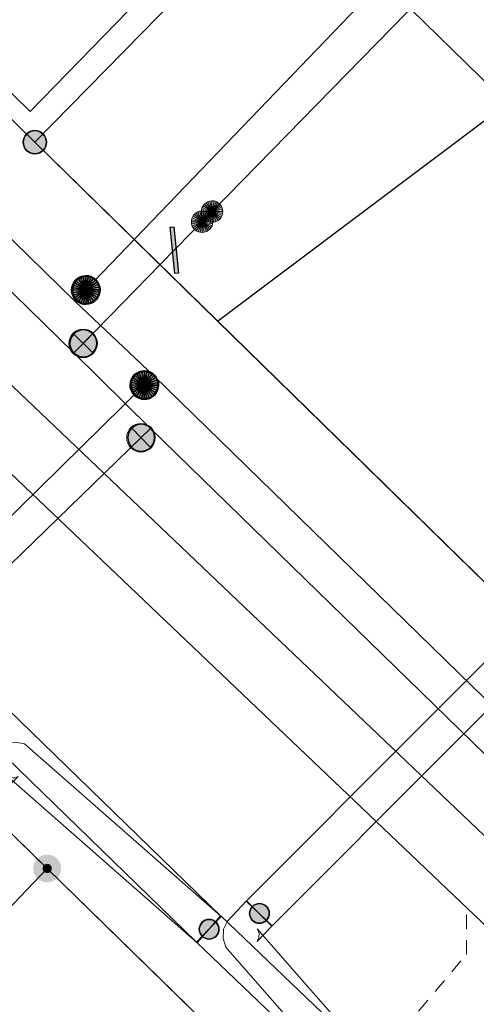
# Model space of a CAD drawing. Header units: metres. Extents: x 2695560 to 2696939, y 1260491 to 1262050.
# Tile 278 of 656: x 2695859.27 to 2695865.67, y 1260908.13 to 1260921.91. Entities that reach past the tile are written whole.
import ezdxf

# ---------------------------------------------------------------- set-up
doc = ezdxf.new("R2010")
doc.units = ezdxf.units.M
doc.linetypes.add('AUSGEZOGEN', pattern=[0])
doc.linetypes.add('VERDECKT2_S2', pattern=[0.36, 0.2, -0.16])
for name, color, linetype in [('XR$1$AV_Grenzpunkte', 7, 'AUSGEZOGEN'), ('XR$1$AV_Linien (BB)', 7, 'AUSGEZOGEN'), ('XR$1$EW_LK_Knoten', 1, 'AUSGEZOGEN'), ('XR$1$GA_LK_Absperrarmatur', 32, 'AUSGEZOGEN'), ('XR$1$Liegenschaftsgrenzen', 7, 'AUSGEZOGEN'), ('XR$1$PFAV', 255, 'AUSGEZOGEN'), ('XR$1$PFGA', 255, 'AUSGEZOGEN'), ('XR$1$PFWA', 255, 'AUSGEZOGEN'), ('XR$1$RAEW', 8, 'AUSGEZOGEN'), ('XR$1$RP_Abstandslinie', 7, 'AUSGEZOGEN'), ('XR$1$WA_LK_Absperrarmatur', 171, 'AUSGEZOGEN'), ('XR$1$WA_LK_Rohrleitungsteil', 171, 'AUSGEZOGEN')]:
    doc.layers.add(name, color=color, linetype=linetype)
for name, color, linetype, lineweight in [('XR$2$ABW-Linie-R-ungenau', 4, 'VERDECKT2_S2', 18), ('XR$2$ABW-LinieFlaeche-R-genau', 4, 'AUSGEZOGEN', 18), ('XR$2$ELE-LinieFlaeche-genau', 1, 'AUSGEZOGEN', 18), ('XR$2$GAS-Linie-genau', 12, 'AUSGEZOGEN', 18), ('XR$2$GAS-Punkt', 12, 'AUSGEZOGEN', 18), ('XR$2$KOM-Linie-U-genau', 91, 'AUSGEZOGEN', 18), ('XR$2$WAS-Linie-genau', 5, 'AUSGEZOGEN', 18), ('XR$2$WAS-Punkt', 5, 'AUSGEZOGEN', 18)]:
    doc.layers.add(name, color=color, linetype=linetype, lineweight=lineweight)

# ---------------------------------------------------------------- blocks, each defined once
blk = doc.blocks.new('BWAV20')
at = {"true_color": 0x000000, "transparency": 33554687}
blk.add_hatch(color=18, dxfattribs=at).paths.add_polyline_path([(0.167, 0), (0.163, 0.034), (0.153, 0.066), (0.137, 0.095), (0.115, 0.121), (0.088, 0.141), (0.058, 0.156), (0.025, 0.165), (-0.008, 0.166), (-0.042, 0.161), (-0.073, 0.15), (-0.102, 0.132), (-0.126, 0.109), (-0.146, 0.081), (-0.159, 0.05), (-0.166, 0.017), (-0.166, -0.017), (-0.159, -0.05), (-0.146, -0.081), (-0.126, -0.109), (-0.102, -0.132), (-0.073, -0.15), (-0.042, -0.161), (-0.008, -0.166), (0.025, -0.165), (0.058, -0.156), (0.088, -0.141), (0.115, -0.121), (0.137, -0.095), (0.153, -0.066), (0.163, -0.034)])
at = {"layer": 'XR$1$PFAV', "transparency": 33554687}
blk.add_hatch(color=7, dxfattribs=at).paths.add_polyline_path([(0.5, 0), (0.49, 0.101), (0.459, 0.197), (0.41, 0.286), (0.344, 0.362), (0.264, 0.424), (0.174, 0.469), (0.076, 0.494), (-0.025, 0.499), (-0.125, 0.484), (-0.22, 0.449), (-0.306, 0.395), (-0.379, 0.326), (-0.437, 0.243), (-0.477, 0.15), (-0.497, 0.051), (-0.497, -0.051), (-0.477, -0.15), (-0.437, -0.243), (-0.379, -0.326), (-0.306, -0.395), (-0.22, -0.449), (-0.125, -0.484), (-0.025, -0.499), (0.076, -0.494), (0.174, -0.469), (0.264, -0.424), (0.344, -0.362), (0.41, -0.286), (0.459, -0.197), (0.49, -0.101)])
blk = doc.blocks.new('BAV15')
at = {"layer": 'XR$1$PFAV', "transparency": 33554687}
blk.add_hatch(color=7, dxfattribs=at).paths.add_polyline_path([(0.5, 0), (0.49, 0.101), (0.459, 0.197), (0.41, 0.286), (0.344, 0.362), (0.264, 0.424), (0.174, 0.469), (0.076, 0.494), (-0.025, 0.499), (-0.125, 0.484), (-0.22, 0.449), (-0.306, 0.395), (-0.379, 0.326), (-0.437, 0.243), (-0.477, 0.15), (-0.497, 0.051), (-0.497, -0.051), (-0.477, -0.15), (-0.437, -0.243), (-0.379, -0.326), (-0.306, -0.395), (-0.22, -0.449), (-0.125, -0.484), (-0.025, -0.499), (0.076, -0.494), (0.174, -0.469), (0.264, -0.424), (0.344, -0.362), (0.41, -0.286), (0.459, -0.197), (0.49, -0.101)])
at = {"color": 7, "transparency": 33554687}
for start, end in [(90, 270), (270, 90)]:
    blk.add_arc((0, 0), 0.5, start, end, dxfattribs=at)
at = {"layer": 'XR$1$PFAV', "transparency": 33554687}
blk.add_circle((0, 0), 0.5, dxfattribs=at)
blk = doc.blocks.new('BWA2013')
at = {"true_color": 0x000000, "transparency": 33554687}
blk.add_hatch(color=18, dxfattribs=at).paths.add_polyline_path([(-0.291, -0.409), (0.352, 0.357), (0.291, 0.409), (-0.352, -0.357)])
at = {"transparency": 33554687}
blk.add_lwpolyline([(-0.291, -0.409), (-0.352, -0.357), (0.291, 0.409), (0.352, 0.357), (-0.291, -0.409)], close=True, dxfattribs=at)
blk = doc.blocks.new('BWA965')
at = {"layer": 'XR$1$PFWA', "transparency": 33554687}
blk.add_hatch(color=7, dxfattribs=at).paths.add_polyline_path([(0, 0.5), (-0.051, 0.497), (-0.101, 0.49), (-0.15, 0.477), (-0.197, 0.459), (-0.243, 0.437), (-0.286, 0.41), (-0.326, 0.379), (-0.362, 0.344), (-0.395, 0.306), (-0.424, 0.264), (-0.449, 0.22), (-0.469, 0.174), (-0.484, 0.125), (-0.494, 0.076), (-0.499, 0.025), (-0.499, -0.025), (-0.494, -0.076), (-0.484, -0.125), (-0.469, -0.174), (-0.449, -0.22), (-0.424, -0.264), (-0.395, -0.306), (-0.362, -0.344), (-0.326, -0.379), (-0.286, -0.41), (-0.243, -0.437), (-0.197, -0.459), (-0.15, -0.477), (-0.101, -0.49), (-0.051, -0.497), (0, -0.5), (0.051, -0.497), (0.101, -0.49), (0.15, -0.477), (0.197, -0.459), (0.243, -0.437), (0.286, -0.41), (0.326, -0.379), (0.362, -0.344), (0.395, -0.306), (0.424, -0.264), (0.449, -0.22), (0.469, -0.174), (0.484, -0.125), (0.494, -0.076), (0.499, -0.025), (0.499, 0.025), (0.494, 0.076), (0.484, 0.125), (0.469, 0.174), (0.449, 0.22), (0.424, 0.264), (0.395, 0.306), (0.362, 0.344), (0.326, 0.379), (0.286, 0.41), (0.243, 0.437), (0.197, 0.459), (0.15, 0.477), (0.101, 0.49), (0.051, 0.497)])
at = {"transparency": 33554687}
blk.add_line((0, 0.5), (0, -0.5), dxfattribs=at)
for start, end in [(90, 270), (270, 90)]:
    blk.add_arc((0, 0), 0.5, start, end, dxfattribs=at)
blk = doc.blocks.new('BGA965')
at = {"layer": 'XR$1$PFGA', "transparency": 33554687}
blk.add_hatch(color=7, dxfattribs=at).paths.add_polyline_path([(0.5, 0), (0.49, 0.101), (0.459, 0.197), (0.41, 0.286), (0.344, 0.362), (0.264, 0.424), (0.174, 0.469), (0.076, 0.494), (-0.025, 0.499), (-0.125, 0.484), (-0.22, 0.449), (-0.306, 0.395), (-0.379, 0.326), (-0.437, 0.243), (-0.477, 0.15), (-0.497, 0.051), (-0.497, -0.051), (-0.477, -0.15), (-0.437, -0.243), (-0.379, -0.326), (-0.306, -0.395), (-0.22, -0.449), (-0.125, -0.484), (-0.025, -0.499), (0.076, -0.494), (0.174, -0.469), (0.264, -0.424), (0.344, -0.362), (0.41, -0.286), (0.459, -0.197), (0.49, -0.101)])
at = {"color": 32, "transparency": 33554687}
blk.add_line((0, 0.5), (0, -0.5), dxfattribs=at)
for start, end in [(90, 270), (270, 90)]:
    blk.add_arc((0, 0), 0.5, start, end, dxfattribs=at)
at = {"layer": 'XR$1$PFGA', "transparency": 33554687}
blk.add_circle((0, 0), 0.5, dxfattribs=at)
blk = doc.blocks.new('BGA2012')
at = {"layer": 'XR$1$PFGA', "transparency": 33554687}
blk.add_hatch(color=7, dxfattribs=at).paths.add_polyline_path([(0.354, -0.354), (0.417, -0.275), (0.464, -0.185), (0.492, -0.088), (0.5, 0.013), (0.487, 0.113), (0.454, 0.209), (0.403, 0.296), (0.335, 0.371), (0.254, 0.431), (0.162, 0.473), (0.063, 0.496), (-0.038, 0.499), (-0.138, 0.481), (-0.231, 0.443), (-0.316, 0.388), (-0.388, 0.316), (-0.443, 0.231), (-0.481, 0.138), (-0.499, 0.038), (-0.496, -0.063), (-0.473, -0.162), (-0.431, -0.254), (-0.371, -0.335), (-0.296, -0.403), (-0.209, -0.454), (-0.113, -0.487), (-0.013, -0.5), (0.088, -0.492), (0.185, -0.464), (0.275, -0.417)])
at = {"color": 32, "transparency": 33554687}
blk.add_line((0.354, 0.354), (-0.354, -0.354), dxfattribs=at)
for start, end in [(45, 225), (225, 45)]:
    blk.add_arc((0, 0), 0.5, start, end, dxfattribs=at)
blk = doc.blocks.new('BEW957')
at = {"layer": 'XR$1$RAEW', "transparency": 33554687}
blk.add_hatch(color=1, dxfattribs=at).paths.add_polyline_path([(-0.5, 0), (-0.497, -0.051), (-0.49, -0.101), (-0.477, -0.15), (-0.459, -0.197), (-0.437, -0.243), (-0.41, -0.286), (-0.379, -0.326), (-0.344, -0.362), (-0.306, -0.395), (-0.264, -0.424), (-0.22, -0.449), (-0.174, -0.469), (-0.125, -0.484), (-0.076, -0.494), (-0.025, -0.499), (0.025, -0.499), (0.076, -0.494), (0.125, -0.484), (0.174, -0.469), (0.22, -0.449), (0.264, -0.424), (0.306, -0.395), (0.344, -0.362), (0.379, -0.326), (0.41, -0.286), (0.437, -0.243), (0.459, -0.197), (0.477, -0.15), (0.49, -0.101), (0.497, -0.051), (0.5, 0), (0.497, 0.051), (0.49, 0.101), (0.477, 0.15), (0.459, 0.197), (0.437, 0.243), (0.41, 0.286), (0.379, 0.326), (0.344, 0.362), (0.306, 0.395), (0.264, 0.424), (0.22, 0.449), (0.174, 0.469), (0.125, 0.484), (0.076, 0.494), (0.025, 0.499), (-0.025, 0.499), (-0.076, 0.494), (-0.125, 0.484), (-0.174, 0.469), (-0.22, 0.449), (-0.264, 0.424), (-0.306, 0.395), (-0.344, 0.362), (-0.379, 0.326), (-0.41, 0.286), (-0.437, 0.243), (-0.459, 0.197), (-0.477, 0.15), (-0.49, 0.101), (-0.497, 0.051)])
at = {"color": 1, "transparency": 33554687}
for start, end in [(90, 180), (180, 270), (0, 90), (270, 0)]:
    blk.add_arc((0, 0), 0.5, start, end, dxfattribs=at)
at = {"layer": 'XR$1$RAEW', "color": 1, "transparency": 33554687}
blk.add_circle((0, 0), 0.5, dxfattribs=at)
blk = doc.blocks.new('GAS-ABSPERRORGAN')
at = {"layer": 'XR$2$GAS-Punkt', "linetype": 'AUSGEZOGEN', "lineweight": 25, "transparency": 33554687}
blk.add_line((0, 200, 2500), (0, -200, 2500), dxfattribs=at)
for points in [[(-141, 141, 2500), (0, 0, 2500), (-166, 111, 2500)], [(-141, 141), (0, 0), (-166, 111)], [(-141, 141, 2500), (-141, 141), (-166, 111), (-166, 111, 2500)], [(-111, 166, 2500), (0, 0, 2500), (-141, 141, 2500)], [(-111, 166), (0, 0), (-141, 141)], [(-111, 166, 2500), (-111, 166), (-141, 141), (-141, 141, 2500)], [(-77, 185, 2500), (0, 0, 2500), (-111, 166, 2500)], [(-77, 185), (0, 0), (-111, 166)], [(-77, 185, 2500), (-77, 185), (-111, 166), (-111, 166, 2500)], [(-39, 196, 2500), (0, 0, 2500), (-77, 185, 2500)], [(-39, 196), (0, 0), (-77, 185)], [(-39, 196, 2500), (-39, 196), (-77, 185), (-77, 185, 2500)], [(0, 200, 2500), (0, 0, 2500), (-39, 196, 2500)], [(0, 200), (0, 0), (-39, 196)], [(0, 200, 2500), (0, 200), (-39, 196), (-39, 196, 2500)], [(39, 196, 2500), (0, 0, 2500), (0, 200, 2500)], [(39, 196), (0, 0), (0, 200)], [(39, 196, 2500), (39, 196), (0, 200), (0, 200, 2500)], [(77, 185, 2500), (0, 0, 2500), (39, 196, 2500)], [(77, 185), (0, 0), (39, 196)], [(111, 166, 2500), (0, 0, 2500), (77, 185, 2500)], [(111, 166), (0, 0), (77, 185)], [(141, 141, 2500), (0, 0, 2500), (111, 166, 2500)], [(141, 141), (0, 0), (111, 166)], [(166, 111, 2500), (0, 0, 2500), (141, 141, 2500)], [(166, 111), (0, 0), (141, 141)], [(77, 185, 2500), (77, 185), (39, 196), (39, 196, 2500)], [(111, 166, 2500), (111, 166), (77, 185), (77, 185, 2500)], [(141, 141, 2500), (141, 141), (111, 166), (111, 166, 2500)], [(166, 111, 2500), (166, 111), (141, 141), (141, 141, 2500)], [(-196, 39, 2500), (0, 0, 2500), (-200, 0, 2500)], [(-196, 39), (0, 0), (-200, 0)], [(-196, 39, 2500), (-196, 39), (-200, 0), (-200, 0, 2500)], [(-200, 0, 2500), (0, 0, 2500), (-196, -39, 2500)], [(-200, 0), (0, 0), (-196, -39)], [(-185, 77, 2500), (0, 0, 2500), (-196, 39, 2500)], [(-185, 77), (0, 0), (-196, 39)], [(-185, 77, 2500), (-185, 77), (-196, 39), (-196, 39, 2500)], [(-196, -39, 2500), (0, 0, 2500), (-185, -77, 2500)], [(-196, -39), (0, 0), (-185, -77)], [(-166, 111, 2500), (0, 0, 2500), (-185, 77, 2500)], [(-166, 111), (0, 0), (-185, 77)], [(-166, 111, 2500), (-166, 111), (-185, 77), (-185, 77, 2500)], [(-185, -77, 2500), (0, 0, 2500), (-166, -111, 2500)], [(-185, -77), (0, 0), (-166, -111)], [(-166, -111, 2500), (0, 0, 2500), (-141, -141, 2500)], [(-166, -111), (0, 0), (-141, -141)], [(-141, -141, 2500), (0, 0, 2500), (-111, -166, 2500)], [(-141, -141), (0, 0), (-111, -166)], [(-111, -166, 2500), (0, 0, 2500), (-77, -185, 2500)], [(-111, -166), (0, 0), (-77, -185)], [(-77, -185, 2500), (0, 0, 2500), (-39, -196, 2500)], [(-77, -185), (0, 0), (-39, -196)], [(-39, -196, 2500), (0, 0, 2500), (0, -200, 2500)], [(-39, -196), (0, 0), (0, -200)], [(185, 77, 2500), (0, 0, 2500), (166, 111, 2500)], [(185, 77), (0, 0), (166, 111)], [(196, 39, 2500), (0, 0, 2500), (185, 77, 2500)], [(196, 39), (0, 0), (185, 77)], [(200, 0, 2500), (0, 0, 2500), (196, 39, 2500)], [(200, 0), (0, 0), (196, 39)], [(0, -200, 2500), (0, 0, 2500), (39, -196, 2500)], [(39, -196, 2500), (0, 0, 2500), (77, -185, 2500)], [(77, -185, 2500), (0, 0, 2500), (111, -166, 2500)], [(111, -166, 2500), (0, 0, 2500), (141, -141, 2500)], [(141, -141, 2500), (0, 0, 2500), (166, -111, 2500)], [(166, -111, 2500), (0, 0, 2500), (185, -77, 2500)], [(185, -77, 2500), (0, 0, 2500), (196, -39, 2500)], [(196, -39, 2500), (0, 0, 2500), (200, 0, 2500)], [(0, -200), (0, 0), (39, -196)], [(39, -196), (0, 0), (77, -185)], [(77, -185), (0, 0), (111, -166)], [(111, -166), (0, 0), (141, -141)], [(141, -141), (0, 0), (166, -111)], [(166, -111), (0, 0), (185, -77)], [(185, -77), (0, 0), (196, -39)], [(196, -39), (0, 0), (200, 0)], [(185, 77, 2500), (185, 77), (166, 111), (166, 111, 2500)], [(196, 39, 2500), (196, 39), (185, 77), (185, 77, 2500)], [(200, 0, 2500), (200, 0), (196, 39), (196, 39, 2500)], [(-200, 0, 2500), (-200, 0), (-196, -39), (-196, -39, 2500)], [(-196, -39, 2500), (-196, -39), (-185, -77), (-185, -77, 2500)], [(-185, -77, 2500), (-185, -77), (-166, -111), (-166, -111, 2500)], [(-166, -111, 2500), (-166, -111), (-141, -141), (-141, -141, 2500)], [(141, -141, 2500), (141, -141), (166, -111), (166, -111, 2500)], [(166, -111, 2500), (166, -111), (185, -77), (185, -77, 2500)], [(185, -77, 2500), (185, -77), (196, -39), (196, -39, 2500)], [(196, -39, 2500), (196, -39), (200, 0), (200, 0, 2500)], [(-141, -141, 2500), (-141, -141), (-111, -166), (-111, -166, 2500)], [(-111, -166, 2500), (-111, -166), (-77, -185), (-77, -185, 2500)], [(-77, -185, 2500), (-77, -185), (-39, -196), (-39, -196, 2500)], [(-39, -196, 2500), (-39, -196), (0, -200), (0, -200, 2500)], [(0, -200, 2500), (0, -200), (39, -196), (39, -196, 2500)], [(39, -196, 2500), (39, -196), (77, -185), (77, -185, 2500)], [(77, -185, 2500), (77, -185), (111, -166), (111, -166, 2500)], [(111, -166, 2500), (111, -166), (141, -141), (141, -141, 2500)]]:
    blk.add_3dface(points, dxfattribs=at)
blk = doc.blocks.new('WAS-ABSPERRORGAN')
at = {"layer": 'XR$2$WAS-Punkt', "linetype": 'AUSGEZOGEN', "transparency": 33554687}
for p, q in [((0, 200, 2500), (0, -200, 2500)), ((0, 0), (0, 0))]:
    blk.add_line(p, q, dxfattribs=at)
blk.add_circle((0, 0, 502500), 200, dxfattribs=at)
blk = doc.blocks.new('WAS-BOGEN_VERTIKAL')
at = {"layer": 'XR$2$WAS-Punkt', "transparency": 33554687}
blk.add_hatch(color=5, dxfattribs=at).paths.add_polyline_path([(0, -150), (15, -149), (30, -147), (45, -143), (59, -138), (73, -131), (86, -123), (98, -114), (109, -103), (119, -92), (127, -79), (135, -66), (141, -52), (145, -38), (148, -23), (150, -8), (150, 8), (148, 23), (145, 38), (141, 52), (135, 66), (127, 79), (119, 92), (109, 103), (98, 114), (86, 123), (73, 131), (59, 138), (45, 143), (30, 147), (15, 149), (0, 150), (-15, 149), (-30, 147), (-45, 143), (-59, 138), (-73, 131), (-86, 123), (-98, 114), (-109, 103), (-119, 92), (-127, 79), (-135, 66), (-141, 52), (-145, 38), (-148, 23), (-150, 8), (-150, -8), (-148, -23), (-145, -38), (-141, -52), (-135, -66), (-127, -79), (-119, -92), (-109, -103), (-98, -114), (-86, -123), (-73, -131), (-59, -138), (-45, -143), (-30, -147), (-15, -149)])
at = {"layer": 'XR$2$WAS-Punkt', "lineweight": 13, "transparency": 33554687}
for points in [[(-57, 139, 2500), (0, 0, 2500), (-83, 125, 2500)], [(-57, 139), (0, 0), (-83, 125)], [(-57, 139, 2500), (-57, 139), (-83, 125), (-83, 125, 2500)], [(-29, 147, 2500), (0, 0, 2500), (-57, 139, 2500)], [(-29, 147), (0, 0), (-57, 139)], [(-29, 147, 2500), (-29, 147), (-57, 139), (-57, 139, 2500)], [(0, 150, 2500), (0, 0, 2500), (-29, 147, 2500)], [(0, 150), (0, 0), (-29, 147)], [(0, 150, 2500), (0, 150), (-29, 147), (-29, 147, 2500)], [(29, 147, 2500), (0, 0, 2500), (0, 150, 2500)], [(29, 147), (0, 0), (0, 150)], [(29, 147, 2500), (29, 147), (0, 150), (0, 150, 2500)], [(57, 139, 2500), (0, 0, 2500), (29, 147, 2500)], [(57, 139), (0, 0), (29, 147)], [(83, 125, 2500), (0, 0, 2500), (57, 139, 2500)], [(83, 125), (0, 0), (57, 139)], [(57, 139, 2500), (57, 139), (29, 147), (29, 147, 2500)], [(83, 125, 2500), (83, 125), (57, 139), (57, 139, 2500)], [(-147, 29, 2500), (0, 0, 2500), (-150, 0, 2500)], [(-147, 29), (0, 0), (-150, 0)], [(-147, 29, 2500), (-147, 29), (-150, 0), (-150, 0, 2500)], [(-150, 0, 2500), (0, 0, 2500), (-147, -29, 2500)], [(-150, 0), (0, 0), (-147, -29)], [(-139, 57, 2500), (0, 0, 2500), (-147, 29, 2500)], [(-139, 57), (0, 0), (-147, 29)], [(-139, 57, 2500), (-139, 57), (-147, 29), (-147, 29, 2500)], [(-147, -29, 2500), (0, 0, 2500), (-139, -57, 2500)], [(-147, -29), (0, 0), (-139, -57)], [(-125, 83, 2500), (0, 0, 2500), (-139, 57, 2500)], [(-125, 83), (0, 0), (-139, 57)], [(-125, 83, 2500), (-125, 83), (-139, 57), (-139, 57, 2500)], [(-139, -57, 2500), (0, 0, 2500), (-125, -83, 2500)], [(-139, -57), (0, 0), (-125, -83)], [(-106, 106, 2500), (0, 0, 2500), (-125, 83, 2500)], [(-106, 106), (0, 0), (-125, 83)], [(-106, 106, 2500), (-106, 106), (-125, 83), (-125, 83, 2500)], [(-125, -83, 2500), (0, 0, 2500), (-106, -106, 2500)], [(-125, -83), (0, 0), (-106, -106)], [(-83, 125, 2500), (0, 0, 2500), (-106, 106, 2500)], [(-83, 125), (0, 0), (-106, 106)], [(-83, 125, 2500), (-83, 125), (-106, 106), (-106, 106, 2500)], [(-106, -106, 2500), (0, 0, 2500), (-83, -125, 2500)], [(-106, -106), (0, 0), (-83, -125)], [(-83, -125, 2500), (0, 0, 2500), (-57, -139, 2500)], [(-83, -125), (0, 0), (-57, -139)], [(-57, -139, 2500), (0, 0, 2500), (-29, -147, 2500)], [(-57, -139), (0, 0), (-29, -147)], [(-29, -147, 2500), (0, 0, 2500), (0, -150, 2500)], [(-29, -147), (0, 0), (0, -150)], [(106, 106, 2500), (0, 0, 2500), (83, 125, 2500)], [(106, 106), (0, 0), (83, 125)], [(125, 83, 2500), (0, 0, 2500), (106, 106, 2500)], [(125, 83), (0, 0), (106, 106)], [(139, 57, 2500), (0, 0, 2500), (125, 83, 2500)], [(139, 57), (0, 0), (125, 83)], [(147, 29, 2500), (0, 0, 2500), (139, 57, 2500)], [(147, 29), (0, 0), (139, 57)], [(150, 0, 2500), (0, 0, 2500), (147, 29, 2500)], [(150, 0), (0, 0), (147, 29)], [(0, -150, 2500), (0, 0, 2500), (29, -147, 2500)], [(29, -147, 2500), (0, 0, 2500), (57, -139, 2500)], [(57, -139, 2500), (0, 0, 2500), (83, -125, 2500)], [(83, -125, 2500), (0, 0, 2500), (106, -106, 2500)], [(106, -106, 2500), (0, 0, 2500), (125, -83, 2500)], [(125, -83, 2500), (0, 0, 2500), (139, -57, 2500)], [(139, -57, 2500), (0, 0, 2500), (147, -29, 2500)], [(147, -29, 2500), (0, 0, 2500), (150, 0, 2500)], [(0, -150), (0, 0), (29, -147)], [(29, -147), (0, 0), (57, -139)], [(57, -139), (0, 0), (83, -125)], [(83, -125), (0, 0), (106, -106)], [(106, -106), (0, 0), (125, -83)], [(125, -83), (0, 0), (139, -57)], [(139, -57), (0, 0), (147, -29)], [(147, -29), (0, 0), (150, 0)], [(106, 106, 2500), (106, 106), (83, 125), (83, 125, 2500)], [(125, 83, 2500), (125, 83), (106, 106), (106, 106, 2500)], [(139, 57, 2500), (139, 57), (125, 83), (125, 83, 2500)], [(147, 29, 2500), (147, 29), (139, 57), (139, 57, 2500)], [(150, 0, 2500), (150, 0), (147, 29), (147, 29, 2500)], [(-150, 0, 2500), (-150, 0), (-147, -29), (-147, -29, 2500)], [(-147, -29, 2500), (-147, -29), (-139, -57), (-139, -57, 2500)], [(-139, -57, 2500), (-139, -57), (-125, -83), (-125, -83, 2500)], [(-125, -83, 2500), (-125, -83), (-106, -106), (-106, -106, 2500)], [(-106, -106, 2500), (-106, -106), (-83, -125), (-83, -125, 2500)], [(-83, -125, 2500), (-83, -125), (-57, -139), (-57, -139, 2500)], [(57, -139, 2500), (57, -139), (83, -125), (83, -125, 2500)], [(83, -125, 2500), (83, -125), (106, -106), (106, -106, 2500)], [(106, -106, 2500), (106, -106), (125, -83), (125, -83, 2500)], [(125, -83, 2500), (125, -83), (139, -57), (139, -57, 2500)], [(139, -57, 2500), (139, -57), (147, -29), (147, -29, 2500)], [(147, -29, 2500), (147, -29), (150, 0), (150, 0, 2500)], [(-57, -139, 2500), (-57, -139), (-29, -147), (-29, -147, 2500)], [(-29, -147, 2500), (-29, -147), (0, -150), (0, -150, 2500)], [(0, -150, 2500), (0, -150), (29, -147), (29, -147, 2500)], [(29, -147, 2500), (29, -147), (57, -139), (57, -139, 2500)]]:
    blk.add_3dface(points, dxfattribs=at)

msp = doc.modelspace()

# ---------------------------------------------------------------- linework, layer by layer
at = {"layer": 'XR$1$AV_Linien (BB)', "color": 7, "linetype": 'AUSGEZOGEN', "transparency": 33554687}
msp.add_line((2695862.041, 1260917.688), (2695866.105, 1260920.74), dxfattribs=at)
for points in [[(2695862.041, 1260917.688), (2695859.48, 1260920.19), (2695857.462, 1260922.16)], [(2695886.418, 1260893.942), (2695875.3, 1260904.74), (2695873.33, 1260906.66), (2695862.041, 1260917.688)], [(2695865.158, 1260904.661), (2695859.653, 1260910.029), (2695854.282, 1260915.265)]]:
    msp.add_lwpolyline(points, dxfattribs=at)
at = {"layer": 'XR$1$Liegenschaftsgrenzen', "color": 7, "linetype": 'AUSGEZOGEN', "transparency": 33554687}
for p, q in [((2695874.2, 1260935.2), (2695859.48, 1260920.19)), ((2695851.362, 1260918.112), (2695859.653, 1260910.029)), ((2695867.99, 1260901.9), (2695859.653, 1260910.029))]:
    msp.add_line(p, q, dxfattribs=at)
for points in [[(2695839.96, 1260939.24), (2695852.19, 1260927.31), (2695859.48, 1260920.19)], [(2695859.48, 1260920.19), (2695873.33, 1260906.66), (2695875.3, 1260904.74)], [(2695859.653, 1260910.029), (2695858.99, 1260909.34), (2695856.2, 1260906.44), (2695849.8, 1260899.92), (2695835.88, 1260885.56), (2695834.743, 1260884.387)]]:
    msp.add_lwpolyline(points, dxfattribs=at)
at = {"layer": 'XR$1$RP_Abstandslinie', "color": 7, "linetype": 'AUSGEZOGEN', "transparency": 33554687}
msp.add_lwpolyline([(2695843.48, 1260942.78), (2695890.27, 1260897.18), (2695911.05, 1260921.43), (2695932.14, 1260946.05), (2695910.22, 1260967.67), (2695889.01, 1260988.6)], dxfattribs=at)
at = {"layer": 'XR$2$ABW-Linie-R-ungenau', "linetype": 'VERDECKT2_S2', "transparency": 33554687}
msp.add_lwpolyline([(2695860.199, 1260902.542), (2695865.526, 1260908.825), (2695865.526, 1260909.49)], dxfattribs=at)
at = {"layer": 'XR$2$ABW-LinieFlaeche-R-genau', "linetype": 'AUSGEZOGEN', "transparency": 33554687}
msp.add_lwpolyline([(2695880.912, 1260894.846), (2695878.16, 1260897.462), (2695826.413, 1260946.698), (2695827.033, 1260947.35), (2695878.78, 1260898.114), (2695881.532, 1260895.498), (2695880.912, 1260894.846)], close=True, dxfattribs=at)
at = {"layer": 'XR$2$ELE-LinieFlaeche-genau', "linetype": 'AUSGEZOGEN', "transparency": 33554687}
for points in [[(2695861.744, 1260908.999), (2695842.602, 1260927.579), (2695842.95, 1260927.937), (2695862.092, 1260909.357), (2695861.744, 1260908.999)], [(2695862.446, 1260909.576), (2695869.886, 1260917.02), (2695870.24, 1260916.666), (2695862.8, 1260909.222), (2695862.446, 1260909.576)], [(2695861.753, 1260908.99), (2695859.113, 1260911.306), (2695859.176, 1260911.295), (2695859.201, 1260911.296), (2695859.225, 1260911.304), (2695859.247, 1260911.317), (2695855.278, 1260907.288), (2695854.922, 1260907.638), (2695858.935, 1260911.713), (2695859.017, 1260911.762), (2695859.109, 1260911.792), (2695859.204, 1260911.797), (2695859.337, 1260911.774), (2695862.083, 1260909.366), (2695861.753, 1260908.99)], [(2695863.895, 1260906.943), (2695862.212, 1260908.862), (2695862.158, 1260908.928), (2695862.118, 1260909.049), (2695862.125, 1260909.18), (2695862.178, 1260909.293), (2695862.442, 1260909.571), (2695862.804, 1260909.227), (2695862.596, 1260909.007), (2695862.619, 1260909.056), (2695862.622, 1260909.117), (2695862.604, 1260909.172), (2695862.594, 1260909.184), (2695864.271, 1260907.273), (2695863.895, 1260906.943)], [(2695863.486, 1260907.332), (2695861.745, 1260908.997), (2695862.091, 1260909.359), (2695863.832, 1260907.694), (2695863.486, 1260907.332)]]:
    msp.add_lwpolyline(points, close=True, dxfattribs=at)
at = {"layer": 'XR$2$GAS-Linie-genau', "linetype": 'AUSGEZOGEN', "transparency": 33554687}
for p, q in [((2695846.693, 1260930.967), (2695860.043, 1260917.964)), ((2695860.043, 1260917.964), (2695860.195, 1260918.123)), ((2695860.043, 1260917.964), (2695861.148, 1260916.924)), ((2695861.148, 1260916.924), (2695861.014, 1260916.793)), ((2695861.148, 1260916.924), (2695880.838, 1260897.737)), ((2695861.014, 1260916.793), (2695857.161, 1260913.008))]:
    msp.add_line(p, q, dxfattribs=at)
msp.add_lwpolyline([(2695860.195, 1260918.123), (2695869.217, 1260927.504), (2695870.404, 1260926.409)], dxfattribs=at)
at = {"layer": 'XR$2$KOM-Linie-U-genau', "linetype": 'AUSGEZOGEN', "transparency": 33554687}
for p, q in [((2695859.415, 1260920.62), (2695871.773, 1260933.323)), ((2695858.194, 1260921.803), (2695859.415, 1260920.62))]:
    msp.add_line(p, q, dxfattribs=at)
at = {"layer": 'XR$2$WAS-Linie-genau', "linetype": 'AUSGEZOGEN', "transparency": 33554687}
for p, q in [((2695860.026, 1260917.242), (2695845.136, 1260931.7)), ((2695861.823, 1260919.078), (2695861.963, 1260919.221)), ((2695861.691, 1260918.943), (2695861.823, 1260919.078)), ((2695861.432, 1260918.679), (2695861.691, 1260918.943)), ((2695860.157, 1260917.376), (2695861.432, 1260918.679)), ((2695860.026, 1260917.242), (2695860.157, 1260917.376)), ((2695861.102, 1260916.186), (2695860.026, 1260917.242)), ((2695860.967, 1260916.056), (2695861.102, 1260916.186)), ((2695880.799, 1260897.01), (2695861.102, 1260916.186)), ((2695853.626, 1260908.942), (2695860.967, 1260916.056))]:
    msp.add_line(p, q, dxfattribs=at)
msp.add_lwpolyline([(2695861.963, 1260919.221), (2695868.667, 1260926.07), (2695869.657, 1260925.205)], dxfattribs=at)

# ---------------------------------------------------------------- block references
at = {"layer": 'XR$1$AV_Grenzpunkte', "color": 7, "linetype": 'AUSGEZOGEN', "lineweight": -3, "transparency": 33554687}
for name, p, xscale, yscale in [('BAV15', (2695859.48, 1260920.19), 0.3249999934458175, 0.3249999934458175), ('BWAV20', (2695859.653, 1260910.029), 0.3899999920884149, 0.3899999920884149)]:
    msp.add_blockref(name, p, dxfattribs=dict(at, xscale=xscale, yscale=yscale))
at = {"layer": 'XR$1$EW_LK_Knoten', "color": 1, "linetype": 'AUSGEZOGEN', "lineweight": -3, "transparency": 33554687, "xscale": 0.2749999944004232, "yscale": 0.2749999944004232}
for p in [(2695862.627, 1260909.399), (2695861.922, 1260909.178)]:
    msp.add_blockref('BEW957', p, dxfattribs=at)
at = {"layer": 'XR$1$GA_LK_Absperrarmatur', "color": 32, "linetype": 'AUSGEZOGEN', "lineweight": -3, "transparency": 33554687}
for name, p, xscale, yscale, rotation in [('BGA2012', (2695860.198, 1260918.123), 0.3749999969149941, 0.374999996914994, 46.12049999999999), ('BGA965', (2695861.017, 1260916.793), 0.3749999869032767, 0.3749999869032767, 224.4851999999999)]:
    msp.add_blockref(name, p, dxfattribs=dict(at, xscale=xscale, yscale=yscale, rotation=rotation))
at = {"layer": 'XR$1$WA_LK_Absperrarmatur', "color": 171, "linetype": 'AUSGEZOGEN', "lineweight": -3, "transparency": 33554687, "xscale": 0.3749999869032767}
for p, yscale, rotation in [((2695860.16, 1260917.376), 0.3749999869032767, 45.613453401), ((2695860.97, 1260916.056), 0.3749999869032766, 44.09806276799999)]:
    msp.add_blockref('BWA965', p, dxfattribs=dict(at, yscale=yscale, rotation=rotation))
at = {"layer": 'XR$1$WA_LK_Rohrleitungsteil', "color": 171, "linetype": 'AUSGEZOGEN', "lineweight": -3, "transparency": 33554687, "xscale": 0.6499999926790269, "yscale": 0.6499999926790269, "rotation": 45.613453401}
msp.add_blockref('BWA2013', (2695861.435, 1260918.679), dxfattribs=at)
at = {"layer": 'XR$2$GAS-Punkt', "color": 12, "linetype": 'AUSGEZOGEN', "lineweight": 18, "transparency": 33554687, "yscale": 0.001, "zscale": 0.001}
for p, xscale, rotation in [((2695860.195, 1260918.123), 0.0009999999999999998, 316.2), ((2695861.014, 1260916.793), 0.001, 134.5)]:
    msp.add_blockref('GAS-ABSPERRORGAN', p, dxfattribs=dict(at, xscale=xscale, rotation=rotation))
at = {"layer": 'XR$2$WAS-Punkt', "color": 5, "linetype": 'AUSGEZOGEN', "lineweight": 18, "transparency": 33554687, "xscale": 0.001, "yscale": 0.001, "zscale": 0.001}
for name, p, rotation in [('WAS-BOGEN_VERTIKAL', (2695861.963, 1260919.221), 315.7), ('WAS-BOGEN_VERTIKAL', (2695861.823, 1260919.078), 315.7), ('WAS-ABSPERRORGAN', (2695860.157, 1260917.376), 315.7), ('WAS-ABSPERRORGAN', (2695860.967, 1260916.056), 314.1)]:
    msp.add_blockref(name, p, dxfattribs=dict(at, rotation=rotation))

doc.saveas('drawing.dxf')
